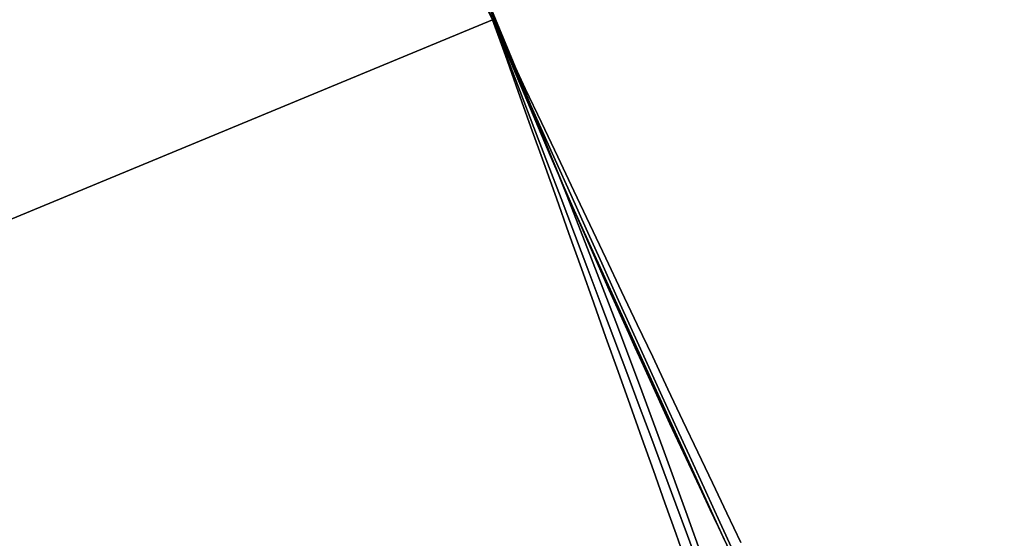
# Model space of a CAD drawing. Extents: x -3378 to 3007, y -425 to 173.
# Tile 293 of 396: x 1526.659 to 1527.998, y -274.04 to -273.334. Entities that reach past the tile are written whole.
import ezdxf

# ---------------------------------------------------------------- set-up
doc = ezdxf.new("R2010")
doc.units = 0
doc.layers.add('PREDEFINITO', color=7, linetype='CONTINUOUS')

msp = doc.modelspace()

# ---------------------------------------------------------------- linework, layer by layer
at = {"layer": 'PREDEFINITO'}
for p, q in [((1527.2053, -273.0936, 2115), (1527.4035, -273.5721, 2115)), ((1527.4035, -273.5721, 2590), (1527.2053, -273.0936, 2590)), ((1527.2053, -273.0936, 2352.5), (1527.4035, -273.5721, 2352.5)), ((1527.2811, -273.2861, 2062.9575), (1527.3023, -273.334, 2062.9585)), ((1527.3023, -273.334, 2059.9585), (1527.2811, -273.2861, 2059.9594)), ((1527.2811, -273.2861, 1839.416), (1527.3023, -273.334, 1839.4169)), ((1527.3023, -273.334, 1836.4169), (1527.2811, -273.2861, 1836.4179)), ((1527.2811, -273.2861, 1612.8763), (1527.3023, -273.334, 1612.8754)), ((1527.3023, -273.334, 1615.8754), (1527.2811, -273.2861, 1615.8745)), ((1527.3023, -273.334, 2283.5), (1527.2801, -273.2872, 2283.5008)), ((1527.2801, -273.2872, 2286.4992), (1527.3023, -273.334, 2286.5)), ((1527.3023, -273.334, 1392.3339), (1527.2801, -273.2872, 1392.333)), ((1527.2801, -273.2872, 1389.3347), (1527.3023, -273.334, 1389.3339)), ((1527.3023, -273.334, 3155), (1499.5859, -284.8145, 3155)), ((1527.3023, -273.334, 1255), (1499.5859, -284.8145, 1255)), ((1527.3023, -273.334, 2286.5), (1513.4441, -279.0743, 2286.5)), ((1527.3023, -273.334, 2283.5), (1513.4441, -279.0743, 2283.5)), ((1513.4441, -279.0743, 2062.9585), (1527.3023, -273.334, 2062.9585)), ((1513.4441, -279.0743, 2059.9585), (1527.3023, -273.334, 2059.9585)), ((1513.4441, -279.0743, 1839.4169), (1527.3023, -273.334, 1839.4169)), ((1513.4441, -279.0743, 1836.4169), (1527.3023, -273.334, 1836.4169)), ((1513.4441, -279.0743, 1612.8754), (1527.3023, -273.334, 1612.8754)), ((1513.4441, -279.0743, 1615.8754), (1527.3023, -273.334, 1615.8754)), ((1527.3023, -273.334, 1389.3339), (1513.4441, -279.0743, 1389.3339)), ((1527.3023, -273.334, 1392.3339), (1513.4441, -279.0743, 1392.3339)), ((1516.6777, -277.7349, 3155), (1527.3023, -273.334, 3155)), ((1516.6777, -277.7349, 1255), (1527.3023, -273.334, 1255)), ((1523.6068, -274.8647, 3175), (1527.3023, -273.334, 3175)), ((1523.6068, -274.8647, 1235), (1527.3023, -273.334, 1235)), ((1527.3023, -273.334, 3155), (1527.3023, -273.334, 3175)), ((1527.3023, -273.334, 1255), (1527.3023, -273.334, 1235)), ((1527.3211, -273.3829, 2283.5009), (1527.3023, -273.334, 2283.5)), ((1527.3023, -273.334, 2283.5), (1527.3023, -273.334, 2283.5)), ((1527.3023, -273.334, 2286.5), (1527.3023, -273.334, 2286.5)), ((1527.3023, -273.334, 2286.5), (1527.3211, -273.3829, 2286.4991)), ((1527.3023, -273.334, 2062.9585), (1527.3023, -273.334, 2062.9585)), ((1527.3023, -273.334, 2062.9585), (1527.3197, -273.3828, 2062.9576)), ((1527.3197, -273.3828, 2059.9593), (1527.3023, -273.334, 2059.9585)), ((1527.3023, -273.334, 2059.9585), (1527.3023, -273.334, 2059.9585)), ((1527.3023, -273.334, 1839.4169), (1527.3023, -273.334, 1839.4169)), ((1527.3023, -273.334, 1839.4169), (1527.3197, -273.3828, 1839.4161)), ((1527.3197, -273.3828, 1836.4178), (1527.3023, -273.334, 1836.4169)), ((1527.3023, -273.334, 1836.4169), (1527.3023, -273.334, 1836.4169)), ((1527.3023, -273.334, 1612.8754), (1527.3023, -273.334, 1612.8754)), ((1527.3023, -273.334, 1612.8754), (1527.3197, -273.3828, 1612.8762)), ((1527.3197, -273.3828, 1615.8746), (1527.3023, -273.334, 1615.8754)), ((1527.3023, -273.334, 1615.8754), (1527.3023, -273.334, 1615.8754)), ((1527.3211, -273.3829, 1392.3329), (1527.3023, -273.334, 1392.3339)), ((1527.3023, -273.334, 1392.3339), (1527.3023, -273.334, 1392.3339)), ((1527.3023, -273.334, 1389.3339), (1527.3023, -273.334, 1389.3339)), ((1527.3023, -273.334, 1389.3339), (1527.3211, -273.3829, 1389.3348)), ((1527.3023, -273.334, 3155), (1527.3023, -273.334, 2286.5)), ((1527.3023, -273.334, 2283.5), (1527.3023, -273.334, 2062.9585)), ((1527.3023, -273.334, 2059.9585), (1527.3023, -273.334, 1839.4169)), ((1527.3023, -273.334, 1836.4169), (1527.3023, -273.334, 1615.8754)), ((1527.3023, -273.334, 1612.8754), (1527.3023, -273.334, 1392.3339)), ((1527.3023, -273.334, 1389.3339), (1527.3023, -273.334, 1255)), ((1527.3024, -273.3337, 3065), (1527.3973, -273.5577, 3064.9981)), ((1527.3024, -273.3337, 2126.5), (1527.3246, -273.3805, 2126.4992)), ((1527.3246, -273.3805, 2123.5008), (1527.3024, -273.3337, 2123.5)), ((1527.3236, -273.3816, 2347.0425), (1527.3024, -273.3337, 2347.0415)), ((1527.3024, -273.3337, 2350.0415), (1527.3236, -273.3816, 2350.0406)), ((1527.3236, -273.3816, 2797.1237), (1527.3024, -273.3337, 2797.1246)), ((1527.3024, -273.3337, 2794.1246), (1527.3236, -273.3816, 2794.1255)), ((1527.3024, -273.3337, 2564.0831), (1527.3804, -273.5185, 2564.0856)), ((1527.3804, -273.5185, 2580.0806), (1527.3024, -273.3337, 2580.0831)), ((1527.3024, -273.3337, 2140), (1527.3804, -273.5185, 2140.0025)), ((1527.3804, -273.5185, 2155.9975), (1527.3024, -273.3337, 2156)), ((1527.3024, -273.3337, 2988.1661), (1527.3804, -273.5185, 2988.1687)), ((1527.3804, -273.5185, 3004.1636), (1527.3024, -273.3337, 3004.1661)), ((1527.3197, -273.3828, 2062.9576), (1527.3371, -273.4316, 2062.955)), ((1527.3371, -273.4316, 2059.9619), (1527.3197, -273.3828, 2059.9593)), ((1527.3197, -273.3828, 1839.4161), (1527.3371, -273.4316, 1839.4135)), ((1527.3371, -273.4316, 1836.4204), (1527.3197, -273.3828, 1836.4178)), ((1527.3197, -273.3828, 1612.8762), (1527.3371, -273.4316, 1612.8788)), ((1527.3371, -273.4316, 1615.8719), (1527.3197, -273.3828, 1615.8746)), ((1527.3399, -273.4317, 2283.5037), (1527.3211, -273.3829, 2283.5009)), ((1527.3211, -273.3829, 2286.4991), (1527.3399, -273.4317, 2286.4963)), ((1527.3399, -273.4317, 1392.3302), (1527.3211, -273.3829, 1392.3329)), ((1527.3211, -273.3829, 1389.3348), (1527.3399, -273.4317, 1389.3375)), ((1527.3449, -273.4294, 2347.0452), (1527.3236, -273.3816, 2347.0425)), ((1527.3236, -273.3816, 2350.0406), (1527.3449, -273.4294, 2350.0379)), ((1527.3449, -273.4294, 2797.1209), (1527.3236, -273.3816, 2797.1237)), ((1527.3236, -273.3816, 2794.1255), (1527.3449, -273.4294, 2794.1283)), ((1527.3246, -273.3805, 2126.4992), (1527.3467, -273.4273, 2126.4966)), ((1527.3467, -273.4273, 2123.5035), (1527.3246, -273.3805, 2123.5008)), ((1527.3371, -273.4316, 2062.955), (1527.3545, -273.4802, 2062.9506)), ((1527.3545, -273.4802, 2059.9663), (1527.3371, -273.4316, 2059.9619)), ((1527.3371, -273.4316, 1839.4135), (1527.3545, -273.4802, 1839.4091)), ((1527.3545, -273.4802, 1836.4248), (1527.3371, -273.4316, 1836.4204)), ((1527.3371, -273.4316, 1612.8788), (1527.3545, -273.4802, 1612.8833)), ((1527.3545, -273.4802, 1615.8675), (1527.3371, -273.4316, 1615.8719)), ((1527.3585, -273.4805, 2283.5082), (1527.3399, -273.4317, 2283.5037)), ((1527.3399, -273.4317, 2286.4963), (1527.3585, -273.4805, 2286.4918)), ((1527.3585, -273.4805, 1392.3256), (1527.3399, -273.4317, 1392.3302)), ((1527.3399, -273.4317, 1389.3375), (1527.3585, -273.4805, 1389.3421)), ((1527.3662, -273.477, 2347.0498), (1527.3449, -273.4294, 2347.0452)), ((1527.3449, -273.4294, 2350.0379), (1527.3662, -273.477, 2350.0333)), ((1527.3662, -273.477, 2797.1164), (1527.3449, -273.4294, 2797.1209)), ((1527.3449, -273.4294, 2794.1283), (1527.3662, -273.477, 2794.1328)), ((1527.3467, -273.4273, 2126.4966), (1527.3689, -273.4739, 2126.4921)), ((1527.3689, -273.4739, 2123.5079), (1527.3467, -273.4273, 2123.5035)), ((1527.3545, -273.4802, 2062.9506), (1527.3718, -273.5287, 2062.9444)), ((1527.3718, -273.5287, 2059.9725), (1527.3545, -273.4802, 2059.9663)), ((1527.3545, -273.4802, 1839.4091), (1527.3718, -273.5287, 1839.4029)), ((1527.3718, -273.5287, 1836.431), (1527.3545, -273.4802, 1836.4248)), ((1527.3545, -273.4802, 1612.8833), (1527.3718, -273.5287, 1612.8894)), ((1527.3718, -273.5287, 1615.8614), (1527.3545, -273.4802, 1615.8675)), ((1527.3771, -273.529, 2283.5146), (1527.3585, -273.4805, 2283.5082)), ((1527.3585, -273.4805, 2286.4918), (1527.3771, -273.529, 2286.4854)), ((1527.3771, -273.529, 1392.3192), (1527.3585, -273.4805, 1392.3256)), ((1527.3585, -273.4805, 1389.3421), (1527.3771, -273.529, 1389.3485)), ((1527.3874, -273.5245, 2347.0562), (1527.3662, -273.477, 2347.0498)), ((1527.3662, -273.477, 2350.0333), (1527.3874, -273.5245, 2350.0269)), ((1527.3874, -273.5245, 2797.11), (1527.3662, -273.477, 2797.1164)), ((1527.3662, -273.477, 2794.1328), (1527.3874, -273.5245, 2794.1392)), ((1527.3689, -273.4739, 2126.4921), (1527.3909, -273.5204, 2126.486)), ((1527.3909, -273.5204, 2123.514), (1527.3689, -273.4739, 2123.5079)), ((1527.3804, -273.5185, 2564.0856), (1527.4607, -273.7019, 2564.0931)), ((1527.4607, -273.7019, 2580.073), (1527.3804, -273.5185, 2580.0806)), ((1527.3804, -273.5185, 2140.0025), (1527.4607, -273.7019, 2140.01)), ((1527.4607, -273.7019, 2155.99), (1527.3804, -273.5185, 2155.9975)), ((1527.3804, -273.5185, 2988.1687), (1527.4607, -273.7019, 2988.1762)), ((1527.4607, -273.7019, 3004.1561), (1527.3804, -273.5185, 3004.1636)), ((1527.4086, -273.5717, 2347.0643), (1527.3874, -273.5245, 2347.0562)), ((1527.3874, -273.5245, 2350.0269), (1527.4086, -273.5717, 2350.0187)), ((1527.4086, -273.5717, 2797.1018), (1527.3874, -273.5245, 2797.11)), ((1527.3874, -273.5245, 2794.1392), (1527.4086, -273.5717, 2794.1474)), ((1527.3909, -273.5204, 2126.486), (1527.4129, -273.5667, 2126.478)), ((1527.4129, -273.5667, 2123.522), (1527.3909, -273.5204, 2123.514)), ((1527.3718, -273.5287, 2062.9444), (1527.389, -273.5769, 2062.9365)), ((1527.389, -273.5769, 2059.9805), (1527.3718, -273.5287, 2059.9725)), ((1527.3718, -273.5287, 1839.4029), (1527.389, -273.5769, 1839.3949)), ((1527.389, -273.5769, 1836.4389), (1527.3718, -273.5287, 1836.431)), ((1527.3718, -273.5287, 1612.8894), (1527.389, -273.5769, 1612.8974)), ((1527.389, -273.5769, 1615.8534), (1527.3718, -273.5287, 1615.8614)), ((1527.3955, -273.5774, 2283.5228), (1527.3771, -273.529, 2283.5146)), ((1527.3771, -273.529, 2286.4854), (1527.3955, -273.5774, 2286.4772)), ((1527.3955, -273.5774, 1392.311), (1527.3771, -273.529, 1392.3192)), ((1527.3771, -273.529, 1389.3485), (1527.3955, -273.5774, 1389.3567)), ((1527.3973, -273.5577, 3064.9981), (1527.4958, -273.7801, 3064.9921)), ((1527.4129, -273.5667, 2126.478), (1527.4347, -273.6127, 2126.4683)), ((1527.4347, -273.6127, 2123.5317), (1527.4129, -273.5667, 2123.522)), ((1527.389, -273.5769, 2062.9365), (1527.4061, -273.6248, 2062.9267)), ((1527.4061, -273.6248, 2059.9902), (1527.389, -273.5769, 2059.9805)), ((1527.389, -273.5769, 1839.3949), (1527.4061, -273.6248, 1839.3852)), ((1527.4061, -273.6248, 1836.4487), (1527.389, -273.5769, 1836.4389)), ((1527.389, -273.5769, 1612.8974), (1527.4061, -273.6248, 1612.9071)), ((1527.4061, -273.6248, 1615.8437), (1527.389, -273.5769, 1615.8534)), ((1527.4137, -273.6255, 2283.5328), (1527.3955, -273.5774, 2283.5228)), ((1527.3955, -273.5774, 2286.4772), (1527.4137, -273.6255, 2286.4672)), ((1527.4137, -273.6255, 1392.3011), (1527.3955, -273.5774, 1392.311)), ((1527.3955, -273.5774, 1389.3567), (1527.4137, -273.6255, 1389.3667)), ((1527.4035, -273.5721, 2115), (1527.6181, -274.0433, 2115)), ((1527.6181, -274.0433, 2590), (1527.4035, -273.5721, 2590)), ((1527.4035, -273.5721, 2352.5), (1527.6181, -274.0433, 2352.5)), ((1527.4297, -273.6186, 2347.0743), (1527.4086, -273.5717, 2347.0643)), ((1527.4086, -273.5717, 2350.0187), (1527.4297, -273.6186, 2350.0087)), ((1527.4297, -273.6186, 2797.0918), (1527.4086, -273.5717, 2797.1018)), ((1527.4086, -273.5717, 2794.1474), (1527.4297, -273.6186, 2794.1574)), ((1527.4507, -273.6651, 2347.0861), (1527.4297, -273.6186, 2347.0743)), ((1527.4297, -273.6186, 2350.0087), (1527.4507, -273.6651, 2349.9969)), ((1527.4507, -273.6651, 2797.08), (1527.4297, -273.6186, 2797.0918)), ((1527.4297, -273.6186, 2794.1574), (1527.4507, -273.6651, 2794.1692)), ((1527.4347, -273.6127, 2126.4683), (1527.4563, -273.6584, 2126.4568)), ((1527.4563, -273.6584, 2123.5432), (1527.4347, -273.6127, 2123.5317)), ((1527.4061, -273.6248, 2062.9267), (1527.423, -273.6724, 2062.9153)), ((1527.423, -273.6724, 2060.0017), (1527.4061, -273.6248, 2059.9902)), ((1527.4061, -273.6248, 1839.3852), (1527.423, -273.6724, 1839.3737)), ((1527.423, -273.6724, 1836.4601), (1527.4061, -273.6248, 1836.4487)), ((1527.4061, -273.6248, 1612.9071), (1527.423, -273.6724, 1612.9186)), ((1527.423, -273.6724, 1615.8322), (1527.4061, -273.6248, 1615.8437)), ((1527.4318, -273.6732, 2283.5446), (1527.4137, -273.6255, 2283.5328)), ((1527.4137, -273.6255, 2286.4672), (1527.4318, -273.6732, 2286.4554)), ((1527.4318, -273.6732, 1392.2893), (1527.4137, -273.6255, 1392.3011)), ((1527.4137, -273.6255, 1389.3667), (1527.4318, -273.6732, 1389.3784)), ((1527.4563, -273.6584, 2126.4568), (1527.4778, -273.7036, 2126.4436)), ((1527.4778, -273.7036, 2123.5564), (1527.4563, -273.6584, 2123.5432)), ((1527.423, -273.6724, 2062.9153), (1527.4399, -273.7196, 2062.902)), ((1527.4399, -273.7196, 2060.0149), (1527.423, -273.6724, 2060.0017)), ((1527.423, -273.6724, 1839.3737), (1527.4399, -273.7196, 1839.3605)), ((1527.4399, -273.7196, 1836.4734), (1527.423, -273.6724, 1836.4601)), ((1527.423, -273.6724, 1612.9186), (1527.4399, -273.7196, 1612.9318)), ((1527.4399, -273.7196, 1615.819), (1527.423, -273.6724, 1615.8322)), ((1527.4497, -273.7205, 2283.5581), (1527.4318, -273.6732, 2283.5446)), ((1527.4318, -273.6732, 2286.4554), (1527.4497, -273.7205, 2286.4419)), ((1527.4497, -273.7205, 1392.2757), (1527.4318, -273.6732, 1392.2893)), ((1527.4318, -273.6732, 1389.3784), (1527.4497, -273.7205, 1389.392)), ((1527.4715, -273.7112, 2347.0997), (1527.4507, -273.6651, 2347.0861)), ((1527.4507, -273.6651, 2349.9969), (1527.4715, -273.7112, 2349.9834)), ((1527.4715, -273.7112, 2797.0665), (1527.4507, -273.6651, 2797.08)), ((1527.4507, -273.6651, 2794.1692), (1527.4715, -273.7112, 2794.1827)), ((1527.4607, -273.7019, 2564.0931), (1527.5433, -273.8838, 2564.1056)), ((1527.5433, -273.8838, 2580.0605), (1527.4607, -273.7019, 2580.073)), ((1527.4607, -273.7019, 2140.01), (1527.5433, -273.8838, 2140.0225)), ((1527.5433, -273.8838, 2155.9775), (1527.4607, -273.7019, 2155.99)), ((1527.4607, -273.7019, 2988.1762), (1527.5433, -273.8838, 2988.1887)), ((1527.5433, -273.8838, 3004.1436), (1527.4607, -273.7019, 3004.1561)), ((1527.4922, -273.7568, 2347.115), (1527.4715, -273.7112, 2347.0997)), ((1527.4715, -273.7112, 2349.9834), (1527.4922, -273.7568, 2349.9681)), ((1527.4922, -273.7568, 2797.0512), (1527.4715, -273.7112, 2797.0665)), ((1527.4715, -273.7112, 2794.1827), (1527.4922, -273.7568, 2794.1981)), ((1527.4778, -273.7036, 2126.4436), (1527.499, -273.7485, 2126.4286)), ((1527.499, -273.7485, 2123.5714), (1527.4778, -273.7036, 2123.5564)), ((1527.4399, -273.7196, 2062.902), (1527.4565, -273.7664, 2062.8871)), ((1527.4565, -273.7664, 2060.0298), (1527.4399, -273.7196, 2060.0149)), ((1527.4399, -273.7196, 1839.3605), (1527.4565, -273.7664, 1839.3456)), ((1527.4565, -273.7664, 1836.4883), (1527.4399, -273.7196, 1836.4734)), ((1527.4399, -273.7196, 1612.9318), (1527.4565, -273.7664, 1612.9468)), ((1527.4565, -273.7664, 1615.804), (1527.4399, -273.7196, 1615.819)), ((1527.4673, -273.7674, 2283.5735), (1527.4497, -273.7205, 2283.5581)), ((1527.4497, -273.7205, 2286.4419), (1527.4673, -273.7674, 2286.4266)), ((1527.4673, -273.7674, 1392.2604), (1527.4497, -273.7205, 1392.2757)), ((1527.4497, -273.7205, 1389.392), (1527.4673, -273.7674, 1389.4073)), ((1527.499, -273.7485, 2126.4286), (1527.5201, -273.7928, 2126.412)), ((1527.5201, -273.7928, 2123.588), (1527.499, -273.7485, 2123.5714)), ((1527.4565, -273.7664, 2062.8871), (1527.473, -273.8126, 2062.8705)), ((1527.473, -273.8126, 2060.0465), (1527.4565, -273.7664, 2060.0298)), ((1527.4565, -273.7664, 1839.3456), (1527.473, -273.8126, 1839.3289)), ((1527.473, -273.8126, 1836.5049), (1527.4565, -273.7664, 1836.4883)), ((1527.4565, -273.7664, 1612.9468), (1527.473, -273.8126, 1612.9634)), ((1527.473, -273.8126, 1615.7874), (1527.4565, -273.7664, 1615.804)), ((1527.4847, -273.8138, 2283.5905), (1527.4673, -273.7674, 2283.5735)), ((1527.4673, -273.7674, 2286.4266), (1527.4847, -273.8138, 2286.4095)), ((1527.4847, -273.8138, 1392.2434), (1527.4673, -273.7674, 1392.2604)), ((1527.4673, -273.7674, 1389.4073), (1527.4847, -273.8138, 1389.4244)), ((1527.5127, -273.8019, 2347.132), (1527.4922, -273.7568, 2347.115)), ((1527.4922, -273.7568, 2349.9681), (1527.5127, -273.8019, 2349.951)), ((1527.5127, -273.8019, 2797.0341), (1527.4922, -273.7568, 2797.0512)), ((1527.4922, -273.7568, 2794.1981), (1527.5127, -273.8019, 2794.2151)), ((1527.4958, -273.7801, 3064.9921), (1527.5978, -274.0007, 3064.9823)), ((1527.5201, -273.7928, 2126.412), (1527.5408, -273.8366, 2126.3937)), ((1527.5408, -273.8366, 2123.6063), (1527.5201, -273.7928, 2123.588)), ((1527.5329, -273.8465, 2347.1508), (1527.5127, -273.8019, 2347.132)), ((1527.5127, -273.8019, 2349.951), (1527.5329, -273.8465, 2349.9323)), ((1527.5329, -273.8465, 2797.0153), (1527.5127, -273.8019, 2797.0341)), ((1527.5127, -273.8019, 2794.2151), (1527.5329, -273.8465, 2794.2339)), ((1527.473, -273.8126, 2062.8705), (1527.4893, -273.8583, 2062.8521)), ((1527.4893, -273.8583, 2060.0648), (1527.473, -273.8126, 2060.0465)), ((1527.473, -273.8126, 1839.3289), (1527.4893, -273.8583, 1839.3106)), ((1527.4893, -273.8583, 1836.5233), (1527.473, -273.8126, 1836.5049)), ((1527.473, -273.8126, 1612.9634), (1527.4893, -273.8583, 1612.9817)), ((1527.4893, -273.8583, 1615.7691), (1527.473, -273.8126, 1615.7874)), ((1527.5019, -273.8596, 2283.6093), (1527.4847, -273.8138, 2283.5905)), ((1527.4847, -273.8138, 2286.4095), (1527.5019, -273.8596, 2286.3907)), ((1527.5019, -273.8596, 1392.2246), (1527.4847, -273.8138, 1392.2434)), ((1527.4847, -273.8138, 1389.4244), (1527.5019, -273.8596, 1389.4431)), ((1527.553, -273.8903, 2347.1713), (1527.5329, -273.8465, 2347.1508)), ((1527.5329, -273.8465, 2349.9323), (1527.553, -273.8903, 2349.9118)), ((1527.553, -273.8903, 2796.9949), (1527.5329, -273.8465, 2797.0153)), ((1527.5329, -273.8465, 2794.2339), (1527.553, -273.8903, 2794.2543)), ((1527.5408, -273.8366, 2126.3937), (1527.5613, -273.8798, 2126.3737)), ((1527.5613, -273.8798, 2123.6263), (1527.5408, -273.8366, 2123.6063)), ((1527.4893, -273.8583, 2062.8521), (1527.5054, -273.9033, 2062.8321)), ((1527.5054, -273.9033, 2060.0848), (1527.4893, -273.8583, 2060.0648)), ((1527.4893, -273.8583, 1839.3106), (1527.5054, -273.9033, 1839.2906)), ((1527.5054, -273.9033, 1836.5433), (1527.4893, -273.8583, 1836.5233)), ((1527.4893, -273.8583, 1612.9817), (1527.5054, -273.9033, 1613.0017)), ((1527.5054, -273.9033, 1615.7491), (1527.4893, -273.8583, 1615.7691)), ((1527.5187, -273.9048, 2283.6297), (1527.5019, -273.8596, 2283.6093)), ((1527.5019, -273.8596, 2286.3907), (1527.5187, -273.9048, 2286.3703)), ((1527.5187, -273.9048, 1392.2041), (1527.5019, -273.8596, 1392.2246)), ((1527.5019, -273.8596, 1389.4431), (1527.5187, -273.9048, 1389.4636)), ((1527.5433, -273.8838, 2564.1056), (1527.6281, -274.0642, 2564.1231)), ((1527.6281, -274.0642, 2580.043), (1527.5433, -273.8838, 2580.0605)), ((1527.5433, -273.8838, 2140.0225), (1527.6281, -274.0642, 2140.04)), ((1527.6281, -274.0642, 2155.96), (1527.5433, -273.8838, 2155.9775)), ((1527.5433, -273.8838, 2988.1887), (1527.6281, -274.0642, 2988.2062)), ((1527.6281, -274.0642, 3004.1261), (1527.5433, -273.8838, 3004.1436)), ((1527.5613, -273.8798, 2126.3737), (1527.5815, -273.9224, 2126.352)), ((1527.5815, -273.9224, 2123.648), (1527.5613, -273.8798, 2123.6263)), ((1527.5727, -273.9335, 2347.1934), (1527.553, -273.8903, 2347.1713)), ((1527.553, -273.8903, 2349.9118), (1527.5727, -273.9335, 2349.8897)), ((1527.5727, -273.9335, 2796.9728), (1527.553, -273.8903, 2796.9949)), ((1527.553, -273.8903, 2794.2543), (1527.5727, -273.9335, 2794.2764)), ((1527.5054, -273.9033, 2062.8321), (1527.5212, -273.9476, 2062.8105)), ((1527.5212, -273.9476, 2060.1064), (1527.5054, -273.9033, 2060.0848)), ((1527.5054, -273.9033, 1839.2906), (1527.5212, -273.9476, 1839.269)), ((1527.5212, -273.9476, 1836.5649), (1527.5054, -273.9033, 1836.5433)), ((1527.5054, -273.9033, 1613.0017), (1527.5212, -273.9476, 1613.0234)), ((1527.5212, -273.9476, 1615.7274), (1527.5054, -273.9033, 1615.7491)), ((1527.5353, -273.9493, 2283.6518), (1527.5187, -273.9048, 2283.6297)), ((1527.5187, -273.9048, 2286.3703), (1527.5353, -273.9493, 2286.3482)), ((1527.5353, -273.9493, 1392.182), (1527.5187, -273.9048, 1392.2041)), ((1527.5187, -273.9048, 1389.4636), (1527.5353, -273.9493, 1389.4857)), ((1527.5815, -273.9224, 2126.352), (1527.6013, -273.9642, 2126.3288)), ((1527.6013, -273.9642, 2123.6712), (1527.5815, -273.9224, 2123.648)), ((1527.5922, -273.9759, 2347.2171), (1527.5727, -273.9335, 2347.1934)), ((1527.5727, -273.9335, 2349.8897), (1527.5922, -273.9759, 2349.8659)), ((1527.5922, -273.9759, 2796.949), (1527.5727, -273.9335, 2796.9728)), ((1527.5727, -273.9335, 2794.2764), (1527.5922, -273.9759, 2794.3002)), ((1527.5212, -273.9476, 2062.8105), (1527.5368, -273.9913, 2062.7873)), ((1527.5368, -273.9913, 2060.1297), (1527.5212, -273.9476, 2060.1064)), ((1527.5212, -273.9476, 1839.269), (1527.5368, -273.9913, 1839.2457)), ((1527.5368, -273.9913, 1836.5881), (1527.5212, -273.9476, 1836.5649)), ((1527.5212, -273.9476, 1613.0234), (1527.5368, -273.9913, 1613.0466)), ((1527.5368, -273.9913, 1615.7042), (1527.5212, -273.9476, 1615.7274)), ((1527.5515, -273.9931, 2283.6756), (1527.5353, -273.9493, 2283.6518)), ((1527.5353, -273.9493, 2286.3482), (1527.5515, -273.9931, 2286.3244)), ((1527.5515, -273.9931, 1392.1582), (1527.5353, -273.9493, 1392.182)), ((1527.5353, -273.9493, 1389.4857), (1527.5515, -273.9931, 1389.5095)), ((1527.6013, -273.9642, 2126.3288), (1527.6208, -274.0053, 2126.304)), ((1527.6208, -274.0053, 2123.696), (1527.6013, -273.9642, 2123.6712)), ((1527.6114, -274.0175, 2347.2425), (1527.5922, -273.9759, 2347.2171)), ((1527.5922, -273.9759, 2349.8659), (1527.6114, -274.0175, 2349.8405)), ((1527.6114, -274.0175, 2796.9236), (1527.5922, -273.9759, 2796.949)), ((1527.5922, -273.9759, 2794.3002), (1527.6114, -274.0175, 2794.3256)), ((1527.5368, -273.9913, 2062.7873), (1527.552, -274.0341, 2062.7624)), ((1527.552, -274.0341, 2060.1545), (1527.5368, -273.9913, 2060.1297)), ((1527.5368, -273.9913, 1839.2457), (1527.552, -274.0341, 1839.2209)), ((1527.552, -274.0341, 1836.613), (1527.5368, -273.9913, 1836.5881)), ((1527.5368, -273.9913, 1613.0466), (1527.552, -274.0341, 1613.0714)), ((1527.552, -274.0341, 1615.6794), (1527.5368, -273.9913, 1615.7042)), ((1527.5674, -274.036, 2283.701), (1527.5515, -273.9931, 2283.6756)), ((1527.5515, -273.9931, 2286.3244), (1527.5674, -274.036, 2286.299)), ((1527.5674, -274.036, 1392.1329), (1527.5515, -273.9931, 1392.1582)), ((1527.5515, -273.9931, 1389.5095), (1527.5674, -274.036, 1389.5349)), ((1527.5978, -274.0007, 3064.9823), (1527.7033, -274.2194, 3064.9685)), ((1527.6208, -274.0053, 2126.304), (1527.6399, -274.0456, 2126.2776)), ((1527.6399, -274.0456, 2123.7224), (1527.6208, -274.0053, 2123.696)), ((1527.6302, -274.0583, 2347.2695), (1527.6114, -274.0175, 2347.2425)), ((1527.6114, -274.0175, 2349.8405), (1527.6302, -274.0583, 2349.8136)), ((1527.6302, -274.0583, 2796.8967), (1527.6114, -274.0175, 2796.9236)), ((1527.6114, -274.0175, 2794.3256), (1527.6302, -274.0583, 2794.3526)), ((1527.552, -274.0341, 2062.7624), (1527.567, -274.0761, 2062.736)), ((1527.567, -274.0761, 2060.1809), (1527.552, -274.0341, 2060.1545)), ((1527.552, -274.0341, 1839.2209), (1527.567, -274.0761, 1839.1945)), ((1527.567, -274.0761, 1836.6394), (1527.552, -274.0341, 1836.613)), ((1527.552, -274.0341, 1613.0714), (1527.567, -274.0761, 1613.0978)), ((1527.567, -274.0761, 1615.653), (1527.552, -274.0341, 1615.6794)), ((1527.5829, -274.0782, 2283.728), (1527.5674, -274.036, 2283.701)), ((1527.5674, -274.036, 2286.299), (1527.5829, -274.0782, 2286.272)), ((1527.5829, -274.0782, 1392.1059), (1527.5674, -274.036, 1392.1329)), ((1527.5674, -274.036, 1389.5349), (1527.5829, -274.0782, 1389.5618))]:
    msp.add_line(p, q, dxfattribs=at)
for centre in [(1513.4441, -279.0743, 3155), (1513.4441, -279.0743, 3175), (1513.4441, -279.0743, 3165), (1513.4441, -279.0743, 1255), (1513.4441, -279.0743, 1235), (1513.4441, -279.0743, 1245)]:
    msp.add_circle(centre, 15, dxfattribs=at)
at = {"layer": 'PREDEFINITO', "extrusion": (0, 0, -1)}
for centre in [(-1513.4441, -279.0743, -3155), (-1513.4441, -279.0743, -1255), (-1513.4441, -279.0743, -2205)]:
    msp.add_circle(centre, 15, dxfattribs=at)
at = {"layer": 'PREDEFINITO', "extrusion": (-6.40003e-08, -2.6485e-08, 1)}
msp.add_arc((1541.1608, -267.5934, 3064.9999), 15, 202.4621, 202.53791, dxfattribs=at)
at = {"layer": 'PREDEFINITO', "extrusion": (0.92388, 0.382683, 4.49942e-09)}
msp.add_arc((-837.0007, 3050, 1306.4431), 15, 89.99999, 90.03761, dxfattribs=at)

doc.saveas('drawing.dxf')
